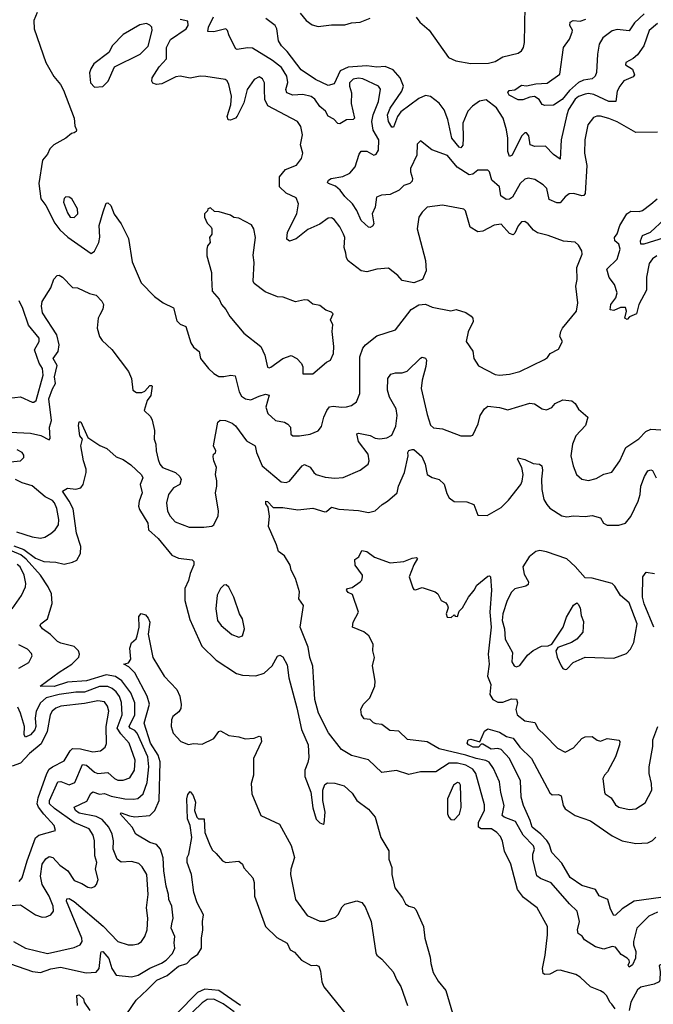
# Model space of a CAD drawing. Extents: x 1603745 to 1745082, y 385868 to 533966.
# Tile 503 of 646: x 1724600 to 1728370, y 464392 to 470250. Entities that reach past the tile are written whole.
import ezdxf

# ---------------------------------------------------------------- set-up
doc = ezdxf.new("R2010")
doc.units = 0

msp = doc.modelspace()

# ---------------------------------------------------------------- linework, layer by layer
at = {"layer": '0CON20XD'}
for points in [[(1726959.4, 470265), (1726980.6, 470235), (1727037.1, 470187.1), (1727151.5, 470025), (1727195, 470004.7), (1727285, 469989.2), (1727388.5, 469991.5), (1727428.3, 470001.7), (1727475, 470029.2), (1727565, 470051.1), (1727585.7, 470065), (1727597.3, 470085), (1727603.1, 470115), (1727608, 470328)], [(1724705, 470293.1), (1724683.9, 470245), (1724687.3, 470195), (1724755, 469995.7), (1724803, 469913), (1724843.1, 469865), (1724861.7, 469831.7), (1724924.4, 469665), (1724928.8, 469618.8), (1724938.8, 469595), (1724936.7, 469585), (1724925, 469576.7), (1724908, 469572), (1724875, 469545.7), (1724804.3, 469505.7), (1724779.2, 469480.8), (1724765, 469450), (1724735.8, 469415), (1724713.5, 469275), (1724725.7, 469185), (1724755.4, 469145), (1724808.9, 469038.9), (1724838.9, 468998.9), (1724885.9, 468955.9), (1725025, 468858.9), (1725045, 468872.9), (1725071.8, 468925), (1725076.4, 468956.4), (1725073.3, 469025), (1725096.2, 469106.2), (1725115, 469157.5), (1725125, 469160), (1725143.3, 469145), (1725163.2, 469093.2), (1725204.2, 469035), (1725248.2, 468948.2), (1725270.2, 468810.2), (1725323.9, 468683.9), (1725402.6, 468602.6), (1725454.5, 468564.5), (1725515, 468535.8), (1725535, 468459.2), (1725555, 468438.5), (1725588.6, 468425), (1725617.8, 468327.8), (1725635, 468302.5), (1725668.8, 468275), (1725676, 468235), (1725724.4, 468175), (1725755, 468144.4), (1725785, 468127.8), (1725815, 468126.5), (1725855.6, 468135.6), (1725881.7, 468131.7), (1725906, 468035), (1725920.6, 468010.6), (1725943.6, 467993.6), (1725975, 467988.1), (1726025, 468009.2), (1726061.9, 468021.9), (1726085, 468016.7), (1726065.6, 467945), (1726076.2, 467906.2), (1726122, 467865), (1726175, 467855.4), (1726195, 467844.4), (1726210.6, 467825), (1726214.2, 467785), (1726225, 467773.8)], [(1726225, 467773.8), (1726265, 467774.4), (1726327.5, 467785), (1726376.9, 467803.1), (1726395, 467830), (1726409.1, 467885), (1726427.3, 467925), (1726444.2, 467945.8), (1726465, 467951.1), (1726515, 467943.9), (1726545, 467946.2), (1726573.8, 467955), (1726604.4, 467975.6), (1726623.6, 468026.4), (1726624, 468245), (1726640.9, 468295), (1726656.9, 468315), (1726725, 468370), (1726835, 468405.8), (1726928.8, 468525), (1726975, 468554), (1727015, 468558), (1727055, 468540), (1727165, 468518.8), (1727195.9, 468525.9), (1727255, 468508), (1727285.9, 468485.9), (1727296.7, 468475), (1727298, 468455), (1727267.7, 468392.3), (1727256, 468335), (1727295, 468277.5), (1727301.4, 468235), (1727330.3, 468190.3), (1727428.3, 468138.3), (1727454.5, 468134.5), (1727515, 468140.5), (1727575, 468156.9), (1727722, 468228), (1727739.7, 468240.3), (1727755.6, 468264.4), (1727805, 468290), (1727828.8, 468335), (1727814, 468365), (1727818.8, 468395), (1727828.8, 468415), (1727912.9, 468515), (1727920, 468565), (1727909.6, 468665), (1727916.1, 468703.9), (1727914.6, 468775), (1727946.7, 468855), (1727944.2, 468875), (1727925, 468908.8), (1727905, 468926.2), (1727835, 468932.2), (1727745, 468965.5), (1727681.1, 468981.1), (1727657.8, 468997.8), (1727626, 469036), (1727605, 469048.5), (1727585, 469046.9), (1727565, 469024.3), (1727545, 468980), (1727535, 468970.6), (1727515, 468977.5), (1727463.6, 469033.6), (1727422.6, 469027.4), (1727355, 468992.1), (1727325, 468988.2), (1727280.5, 469015), (1727252.1, 469112.1), (1727242.6, 469122.6), (1727115, 469147.5), (1727025, 469134.3), (1726995, 469105.7), (1726975.4, 469075), (1726964.4, 469005), (1727015, 468817.5), (1727019.2, 468755), (1726995.7, 468704.3), (1726945, 468684.2), (1726875, 468698), (1726848.9, 468728.9), (1726795, 468772.5), (1726725, 468766.7), (1726665, 468750), (1726631.2, 468755), (1726554.5, 468814.5), (1726544.2, 468834.2), (1726540.9, 468860.9), (1726530.8, 468895), (1726533.9, 468955), (1726527.5, 468975), (1726505, 469018.1), (1726470.4, 469060.4), (1726455, 469070.6), (1726435, 469068.9), (1726386.8, 469033.2), (1726315, 469002.4), (1726245, 468946.4), (1726205, 468933.1), (1726188.6, 468945), (1726194.4, 468985), (1726248.2, 469095), (1726259.5, 469155), (1726245, 469189.4), (1726185, 469218.8), (1726145.8, 469255), (1726145.7, 469315), (1726182, 469358), (1726246.2, 469385), (1726276, 469425), (1726284.2, 469455), (1726271.1, 469505), (1726281.9, 469565), (1726273.3, 469615), (1726253.1, 469645), (1726077.1, 469737.1), (1726059.3, 469775), (1726056, 469834), (1726056.4, 469875), (1726045, 469898.6), (1726025, 469909.4), (1725994.4, 469895), (1725953.3, 469835), (1725934.7, 469755.3), (1725895, 469676.7), (1725885, 469663.3), (1725855, 469651.4), (1725841.2, 469655), (1725834.5, 469674.5), (1725855.7, 469744.3), (1725859.7, 469795), (1725844.7, 469864.7), (1725835, 469885.8), (1725823.3, 469895), (1725707.9, 469912.1), (1725674.2, 469914.2), (1725615, 469902.2), (1725555, 469914.6), (1725530.1, 469909.9), (1725445, 469867.9), (1725414.6, 469864.6), (1725393, 469873), (1725386.9, 469885), (1725388.6, 469905), (1725430.8, 469969.2), (1725473.7, 470016.3), (1725474.7, 470085), (1725497, 470133), (1725590.8, 470195), (1725603.1, 470215), (1725601.2, 470241.2), (1725555, 470250.8)], [(1726641.2, 469898.8), (1726615, 469901.6), (1726585, 469896.2), (1726563.2, 469875), (1726562.4, 469855), (1726573.3, 469815), (1726571.9, 469751.9), (1726591.2, 469665), (1726583.9, 469656.1), (1726545, 469654), (1726505, 469630.8), (1726493, 469633), (1726468.5, 469658.5), (1726435.4, 469675.4), (1726419.1, 469705), (1726385, 469734.6), (1726356.5, 469776.5), (1726335, 469793.2), (1726285, 469805.9), (1726225, 469801), (1726188.9, 469815), (1726183.4, 469835), (1726196.3, 469876.3), (1726189.3, 469915), (1726158.7, 469965), (1726105, 470007.2), (1725985, 470080.3), (1725956.4, 470083.6), (1725895, 470072.5), (1725886.8, 470076.8), (1725845.8, 470155), (1725836.8, 470186.8), (1725827.5, 470195), (1725755, 470177.2), (1725720, 470180), (1725723.4, 470205), (1725753.6, 470266.4)], [(1727146.8, 469656.8), (1727125, 469714.7), (1727095, 469753.8), (1727045, 469793.1), (1727015, 469798.6), (1726975, 469781.9), (1726868, 469702), (1726847.9, 469675), (1726825, 469610), (1726815, 469610), (1726795, 469643.8), (1726788.8, 469685), (1726805, 469724.4), (1726872.8, 469825), (1726882.8, 469855), (1726864.7, 469905), (1726821.1, 469951.1), (1726775, 469971.3), (1726725, 469967), (1726665, 469976.4), (1726555, 469966.9), (1726506.2, 469945), (1726470.9, 469869.1), (1726435, 469859.5), (1726360.6, 469895), (1726275, 469952.1), (1726190.9, 470060.9), (1726158.5, 470095), (1726140, 470125), (1726129.4, 470195), (1726119.2, 470215), (1726065, 470258)], [(1726269.8, 470289.8), (1726304.8, 470244.8), (1726339.7, 470219.7), (1726375, 470209.5), (1726455, 470220), (1726535, 470219.1), (1726575, 470231.1), (1726625, 470235.6), (1726685, 470260)], [(1728316, 470284), (1728257.9, 470232.1), (1728225, 470183.5), (1728155, 470192.1), (1728125, 470184.7), (1728068.5, 470141.5), (1728048.1, 470105), (1728037, 470045), (1728032.2, 469935), (1728024.4, 469915), (1728005, 469898.2), (1727955, 469890), (1727923.8, 469876.2), (1727871.4, 469828.6), (1727827.9, 469775), (1727775, 469742), (1727725, 469738.8), (1727707.5, 469745), (1727690, 469775), (1727662.5, 469792.5), (1727635, 469790), (1727592.9, 469772.9), (1727565, 469774), (1727511.5, 469801.5), (1727503.2, 469816.8), (1727511.2, 469828.8), (1727545, 469833.1), (1727585, 469860), (1727615, 469856), (1727670.9, 469869.1), (1727738.3, 469871.7), (1727813.9, 469926.1), (1727834.7, 470085), (1727871.2, 470135), (1727887.8, 470175), (1727888.2, 470188.2), (1727873.5, 470215), (1727874.4, 470235.6), (1727892.5, 470245), (1727935, 470242.3), (1727967.3, 470252.7)], [(1725045, 469848.9), (1725095, 469853.1), (1725127.1, 469885), (1725165, 469970), (1725317.8, 470045), (1725365, 470092.1), (1725387.9, 470185), (1725385.5, 470205), (1725375, 470217.8), (1725355, 470227.3), (1725315, 470220.4), (1725215, 470162.9), (1725152.7, 470097.3), (1725131.2, 470055), (1725042.1, 469987.9), (1725022.7, 469957.3), (1725016.4, 469933.6), (1725021.8, 469875), (1725045, 469848.9)], [(1728395, 470227.1), (1728344.3, 470185.7), (1728312.3, 470095), (1728275, 470041.4), (1728250.2, 470019.8), (1728206.2, 469995), (1728205, 469982), (1728246.5, 469956.5), (1728258.2, 469921.8), (1728249.6, 469910.4), (1728194.6, 469885.4), (1728171.1, 469855), (1728154.5, 469825), (1728145.9, 469764.1), (1728105, 469762.9), (1728015, 469806), (1727985, 469811.4), (1727965, 469807.9), (1727925, 469793.3), (1727905, 469776.9), (1727864.1, 469715), (1727855.8, 469684.2), (1727821.3, 469535), (1727815, 469420.8), (1727775, 469448.2), (1727727.7, 469497.7), (1727665, 469496.5), (1727636.2, 469505), (1727629.7, 469559.7), (1727615, 469577.5), (1727605, 469576.9), (1727585, 469556.7), (1727530.5, 469445), (1727515, 469437.1), (1727503.9, 469465), (1727503.4, 469545), (1727495.9, 469595), (1727475.7, 469665), (1727435.8, 469725), (1727375, 469774), (1727335, 469765.9), (1727293.1, 469735), (1727267.1, 469705), (1727236.1, 469635), (1727239.4, 469545), (1727235.7, 469504.3), (1727225, 469488.2), (1727215, 469490.8), (1727171.4, 469545), (1727146.8, 469656.8)], [(1728395, 469580), (1728265, 469578.5), (1728155, 469641.5), (1728105, 469663.1), (1728055, 469677.1), (1728033.2, 469676.8), (1728012.8, 469667.2), (1727980, 469625), (1727961.4, 469535), (1727960.6, 469455), (1727973.4, 469383.4), (1727965, 469216.7), (1727956.2, 469205), (1727945, 469202.5), (1727895.8, 469215.8), (1727870, 469215), (1727845, 469196.5), (1727815, 469161.1), (1727795, 469160), (1727750.9, 469180.9), (1727736.5, 469245), (1727715, 469266.9), (1727665, 469299.2), (1727625, 469307.1), (1727605, 469300.6), (1727577.5, 469275), (1727532.7, 469195), (1727515, 469181.5), (1727495, 469180), (1727461.9, 469201.9), (1727454.4, 469255), (1727408.8, 469295), (1727395.6, 469345), (1727385, 469354.2), (1727325, 469354.4), (1727295, 469330.6), (1727275, 469327.5), (1727202.1, 469372.1), (1727145, 469441.8), (1727051.2, 469475), (1726985, 469530), (1726965, 469510), (1726963.1, 469445), (1726925.5, 469365), (1726925.4, 469344.6), (1726937.3, 469305), (1726935, 469290), (1726921.2, 469275), (1726885, 469264.3), (1726857.1, 469235), (1726805, 469209.5), (1726753.6, 469206.4), (1726723.8, 469195), (1726715.8, 469135), (1726697.1, 469095), (1726706.7, 469035), (1726698.8, 469021.2), (1726684.5, 469014.5), (1726675, 469015.7), (1726632.2, 469055), (1726606.7, 469115), (1726579.6, 469155), (1726535, 469198), (1726506.8, 469236.8), (1726479.1, 469259.1), (1726438, 469275), (1726432.3, 469282.3), (1726436.5, 469295), (1726453.1, 469305), (1726523.2, 469316.8), (1726565, 469337.3), (1726596.5, 469375), (1726620.3, 469449.7), (1726632.5, 469467.5), (1726665, 469468), (1726706.7, 469443.3), (1726720.7, 469449.3), (1726735.3, 469474.7), (1726736.1, 469535), (1726703.6, 469593.6), (1726694.5, 469644.5), (1726702.2, 469685), (1726735, 469764), (1726747.6, 469837.6), (1726734, 469855), (1726641.2, 469898.8)], [(1724925, 469073.5), (1724946.4, 469095), (1724944.5, 469125), (1724911.4, 469185), (1724895, 469194.4), (1724875, 469195.8), (1724865, 469186.2), (1724861.5, 469165), (1724885, 469100), (1724900.8, 469075), (1724925, 469073.5)], [(1728391.4, 468845), (1728365, 468828.2), (1728345, 468799.2), (1728328.2, 468718.2), (1728329.4, 468640.6), (1728283.8, 468555), (1728269.6, 468500.4), (1728227.3, 468482.7), (1728213.6, 468466.4), (1728201.1, 468475), (1728210.9, 468515), (1728205, 468536.9), (1728175, 468537.1), (1728135, 468520.5), (1728113.5, 468523.5), (1728117.3, 468555), (1728146.2, 468595), (1728154.6, 468625), (1728138.5, 468675), (1728106, 468716), (1728093.1, 468765), (1728154.5, 468825), (1728171.8, 468885), (1728163.7, 468913.6), (1728140.8, 468935), (1728139.4, 468955), (1728153.6, 468976.4), (1728170, 469025), (1728211.1, 469095), (1728235, 469110.8), (1728285, 469108), (1728305, 469114.4), (1728355, 469152.3), (1728392.9, 469185)], [(1726345, 468144), (1726425, 468212), (1726450, 468225), (1726466.9, 468265), (1726468.9, 468305), (1726460, 468395), (1726463.8, 468435), (1726450, 468465), (1726465, 468500), (1726455, 468510), (1726421.7, 468521.7), (1726385, 468550), (1726345, 468557.5), (1726315, 468581.2), (1726295, 468583.3), (1726241.2, 468571.2), (1726168.3, 468598.3), (1726135, 468600.8), (1726060.7, 468630.7), (1725995, 468681.4), (1725988.9, 468695), (1725994.3, 468805), (1725988.5, 468848.5), (1726002.5, 468955), (1725994, 469005), (1725979.5, 469029.5), (1725905, 469070), (1725875, 469072.5), (1725855, 469086.7), (1725786.4, 469106.4), (1725758.3, 469108.3), (1725735, 469130), (1725720, 469125), (1725717, 469113), (1725700, 469095), (1725700, 469075), (1725715, 469040), (1725740, 469015), (1725742.5, 469005), (1725742.5, 468975), (1725730, 468955), (1725732.5, 468925), (1725717.5, 468905), (1725713.8, 468885), (1725714, 468845), (1725740.9, 468745), (1725740.6, 468715), (1725744.5, 468634.5), (1725786.8, 468586.8), (1725800, 468555), (1725826.3, 468526.3), (1725850.8, 468485), (1725934.5, 468384.5), (1726035.7, 468305), (1726059.5, 468255), (1726075, 468183.3), (1726085, 468178.8), (1726095, 468182.5), (1726166, 468235), (1726215, 468251.9), (1726249.2, 468235), (1726277.1, 468205), (1726285.7, 468185), (1726285, 468144), (1726345, 468144)], [(1728435, 468952.8), (1728313.6, 468913.6), (1728295, 468914.2), (1728293.8, 468935), (1728304.8, 468965.2), (1728353.3, 468986.7), (1728435, 469060.4)], [(1724544.4, 467795.6), (1724665, 467789.6), (1724725.4, 467775.4), (1724775, 467750), (1724782.5, 467757.5), (1724776.9, 467825), (1724790.4, 467865), (1724773, 467995), (1724795.5, 468054.5), (1724814.1, 468085), (1724808.3, 468125), (1724823.3, 468193.3), (1724800, 468235), (1724829.1, 468275), (1724835.3, 468314.7), (1724821.7, 468375), (1724735.5, 468505), (1724730, 468545), (1724735, 468573.3), (1724785.7, 468654.3), (1724804.2, 468705.8), (1724822.7, 468727.3), (1724835, 468730), (1724855, 468717.5), (1724915, 468656.2), (1724945, 468653.8), (1725015, 468621.2), (1725055, 468610.8), (1725089.5, 468575), (1725098.6, 468555), (1725095, 468528), (1725076.8, 468493.2), (1725068.1, 468475), (1725060.8, 468415), (1725074.5, 468365), (1725090.7, 468340.7), (1725148.8, 468288.8), (1725247.2, 468157.2), (1725264.7, 468115), (1725274.4, 468045), (1725295, 468031.8), (1725327.7, 468032.3), (1725345, 468039.5), (1725375, 468072.7), (1725385, 468074.2), (1725388.7, 468068.7), (1725380, 468015), (1725358.5, 467985), (1725341.2, 467925), (1725379.1, 467889.1), (1725387.9, 467867.9), (1725402.2, 467805), (1725401.1, 467755), (1725410.5, 467725), (1725411.8, 467685), (1725425, 467633.8), (1725434.7, 467604.7), (1725449.4, 467585), (1725526.6, 467556.6), (1725552.9, 467532.9), (1725561.2, 467515), (1725553.1, 467485), (1725515, 467464.5), (1725485.9, 467424.1), (1725473.3, 467375), (1725479.1, 467325), (1725495, 467295.6), (1725525, 467263.1), (1725608.7, 467231.3), (1725695, 467230), (1725743, 467237), (1725756, 467245), (1725781.3, 467298.7), (1725783.5, 467325), (1725764.3, 467435.7), (1725773.3, 467475), (1725773.6, 467506.4), (1725764.3, 467544.3), (1725771.4, 467585), (1725754.6, 467624.6), (1725751.7, 467648.3), (1725753.8, 467665), (1725765, 467672.5), (1725768, 467685), (1725752.9, 467715), (1725779.5, 467855), (1725792.5, 467867.5), (1725824.7, 467864.7), (1725865, 467849.6), (1725885, 467834.4), (1725950, 467745), (1726001.4, 467715), (1726008.8, 467675), (1726042.5, 467595), (1726155, 467500.5), (1726185, 467496.7), (1726205.8, 467505), (1726280, 467595), (1726295, 467604.5), (1726327.4, 467587.4), (1726350, 467555), (1726364.2, 467545), (1726418.2, 467528.2), (1726475, 467521.9), (1726525, 467525.5), (1726625, 467570), (1726674.3, 467605), (1726679.1, 467625), (1726673.8, 467665), (1726615, 467740.6), (1726605, 467786.7), (1726615, 467789.4), (1726685, 467775.4), (1726715, 467760), (1726742.9, 467757.1), (1726785, 467761.5), (1726815, 467777.5), (1726837.4, 467832.6), (1726846.5, 467895), (1726840.4, 467935), (1726799.6, 468005), (1726787.9, 468045), (1726790.5, 468115), (1726808, 468142), (1726835, 468148.9), (1726875, 468148.6), (1726905, 468158.9), (1726985, 468237.1), (1726995, 468242.5), (1727015, 468236.7), (1727020.8, 468225), (1727017.3, 468187.3), (1726994.7, 468105), (1726989.2, 468055), (1727025, 467901.2), (1727045, 467838), (1727061.8, 467821.8), (1727115.3, 467815.3), (1727225, 467774), (1727285, 467773.3), (1727295, 467777.5), (1727326.9, 467845), (1727339.2, 467895), (1727364.6, 467935.4), (1727385, 467950), (1727455, 467941.8), (1727505, 467928.5), (1727635, 467968.6), (1727662.5, 467965), (1727707.5, 467935), (1727735, 467929.2), (1727765, 467942.5), (1727785, 467966.7), (1727830.7, 467989.3), (1727885, 467981.4), (1727905, 467966.2), (1727925, 467932.5), (1727980, 467885), (1727965.6, 467835), (1727909.1, 467775), (1727889.7, 467725), (1727878.4, 467655), (1727892.7, 467595), (1727913.1, 467545), (1727945, 467515.6), (1727985, 467507.5), (1728029.2, 467520.8), (1728075.6, 467545.6), (1728122.9, 467557.1), (1728170, 467625), (1728205.7, 467704.3), (1728284, 467756), (1728325, 467800.6), (1728355, 467813.5), (1728415, 467810.6)], [(1724505, 467993.8), (1724605, 468006.9), (1724675, 467974.4), (1724685.4, 467974.6), (1724698.9, 467985), (1724740, 468135), (1724736.7, 468175), (1724715.7, 468205.7), (1724688.4, 468285), (1724715.4, 468335), (1724715.4, 468355), (1724652.4, 468432.4), (1724618.3, 468531.7), (1724597.6, 468577.6)], [(1724565, 467119.1), (1724625, 467098.5), (1724695, 467046.9), (1724745, 467026.6), (1724815, 467021.8), (1724865, 467011.1), (1724915, 467021.5), (1724940, 467035), (1724961.2, 467075), (1724964.7, 467115), (1724938.4, 467195), (1724919.3, 467339.3), (1724894.2, 467385.8), (1724856, 467445), (1724885, 467462.5), (1724935, 467456.9), (1724964.3, 467465.7), (1724978.8, 467485), (1724995.8, 467555), (1724995.9, 467575.9), (1724980, 467625), (1724964.3, 467714.3), (1724973.8, 467755), (1724958.8, 467775), (1724950, 467835), (1724955, 467857.5), (1724965, 467856.7), (1725006.7, 467765), (1725077.3, 467717.3), (1725119.1, 467699.1), (1725175, 467648.8), (1725215, 467634), (1725261.7, 467601.7), (1725325, 467542), (1725333.1, 467525), (1725317.5, 467485), (1725328.9, 467435), (1725310.5, 467385), (1725307.5, 467355), (1725313.3, 467335), (1725362.5, 467255), (1725366.2, 467215), (1725425, 467162.5), (1725505, 467064.4), (1725545.4, 467045.4), (1725627, 467037), (1725637.3, 467027.3), (1725636.1, 467006.1), (1725613.9, 466955), (1725605, 466913.8), (1725581.8, 466865), (1725582.5, 466795), (1725611.9, 466681.9), (1725683.3, 466523.3), (1725768.5, 466438.5), (1725890.7, 466360.7), (1725925, 466349.5), (1726005, 466346.2), (1726055, 466361.1), (1726102.2, 466405), (1726135, 466462.5), (1726148.3, 466468.3), (1726165, 466458.8), (1726192.4, 466412.4), (1726200.5, 466335), (1726250, 466155), (1726275.9, 466025.9), (1726315.7, 465935.7), (1726319.5, 465860.5), (1726315, 465830), (1726296.7, 465785), (1726296.4, 465746.4), (1726332, 465655), (1726345, 465560), (1726365, 465492.5), (1726385, 465472.5), (1726405, 465463.3), (1726411.7, 465468.3), (1726418, 465535), (1726404.1, 465604.1), (1726403.8, 465665), (1726415, 465700), (1726430.7, 465709.3), (1726475, 465706.7), (1726530.7, 465690.7), (1726577.3, 465647.3), (1726605, 465603.8), (1726675, 465553.8), (1726714.5, 465504.5), (1726749.2, 465385), (1726796.9, 465305), (1726796.9, 465255), (1726813.3, 465205), (1726813.5, 465165), (1726832.9, 465085), (1726878, 465025), (1726895, 464990), (1726915, 464976), (1726945, 464968), (1726956.2, 464955), (1727002.5, 464855), (1727010, 464785), (1727043, 464673), (1727045.7, 464635), (1727060.3, 464580.3), (1727090.2, 464530.2), (1727134.5, 464474.5), (1727185.7, 464305)], [(1724545, 467618.9), (1724605, 467625.7), (1724625.6, 467645), (1724625, 467660), (1724615, 467674.2), (1724585, 467690)], [(1728123.1, 464393.1), (1728110.9, 464405), (1728092.6, 464442.6), (1728075, 464459.2), (1728055, 464472.9), (1727995, 464495.8), (1727935, 464554.2), (1727909.1, 464569.1), (1727815, 464595.6), (1727795, 464592.9), (1727755, 464571.4), (1727725, 464570), (1727714.3, 464575), (1727710, 464605), (1727726.8, 464685), (1727740.5, 464805), (1727740, 464855), (1727679.4, 464965), (1727596.9, 465026.9), (1727560.9, 465075), (1727521.8, 465225), (1727483.6, 465303.6), (1727473.2, 465363.2), (1727460.4, 465390.4), (1727437.8, 465415), (1727406.1, 465436.1), (1727345, 465435.3), (1727329.1, 465445), (1727330.2, 465475), (1727365.4, 465545.4), (1727365, 465579.2), (1727313.8, 465765), (1727295, 465791.6), (1727255, 465815.2), (1727205, 465826.8), (1727155, 465825.7), (1727075, 465774.5), (1726985, 465774.6), (1726915, 465758.5), (1726842.7, 465782.7), (1726755, 465771.1), (1726675, 465846.4), (1726575, 465873.1), (1726515, 465907.5), (1726437.1, 466007.1), (1726378.2, 466125), (1726355.6, 466205), (1726344.5, 466404.5), (1726325.6, 466455), (1726316.2, 466516.2), (1726269.1, 466635), (1726288.6, 466765), (1726260, 466805), (1726264, 466845), (1726240.8, 466925), (1726215.8, 466975), (1726209.2, 467005), (1726175, 467060), (1726140, 467085), (1726128.6, 467125), (1726080, 467235), (1726085.9, 467295.9), (1726078.8, 467348.8), (1726065, 467370), (1726064.4, 467385.6), (1726075, 467383.8), (1726107.6, 467347.6), (1726165, 467347.3), (1726255, 467334.5), (1726345, 467342.9), (1726415, 467322.2), (1726425.8, 467324.2), (1726455, 467350.7), (1726498, 467338), (1726615, 467330), (1726675, 467318.1), (1726715, 467327.5), (1726756, 467365), (1726788, 467385), (1726845.6, 467435), (1726853.1, 467475), (1726888.9, 467555), (1726910.8, 467655), (1726908.8, 467675), (1726915, 467687.5), (1726935, 467693.8), (1726945, 467693.8), (1726991.9, 467651.9), (1727012.9, 467605), (1727025, 467544.3), (1727055, 467525.6), (1727095, 467514.5), (1727125, 467487.1), (1727141.5, 467431.5), (1727155.8, 467405), (1727185, 467384.4), (1727261.2, 467381.2), (1727302.5, 467365), (1727325, 467302.5), (1727380.5, 467299.5), (1727465, 467348), (1727508.8, 467391.2), (1727580.9, 467485), (1727590, 467505), (1727595.5, 467545), (1727587.5, 467585), (1727562, 467635), (1727565, 467642.5), (1727605, 467633.3), (1727655, 467610), (1727692.5, 467605), (1727706.2, 467595), (1727710.8, 467570.8), (1727703.7, 467516.3), (1727705.5, 467455), (1727718.9, 467395), (1727735.7, 467365), (1727755, 467342.9), (1727825, 467298.1), (1727855, 467292.2), (1727895, 467297.5), (1727965, 467294.4), (1728005, 467300.8), (1728056.1, 467286.1), (1728073.8, 467255), (1728095, 467242.9), (1728165, 467242), (1728203.8, 467255), (1728235.5, 467295), (1728278.7, 467385), (1728290.7, 467425), (1728295.5, 467475), (1728317.6, 467532.4), (1728336.7, 467565), (1728355, 467572), (1728365, 467568), (1728386, 467525)], [(1724582.2, 467202.2), (1724675, 467173.9), (1724725, 467166.2), (1724749.2, 467170.8), (1724785, 467192.9), (1724811.5, 467215), (1724830.9, 467245), (1724833.9, 467276.1), (1724821.7, 467341.7), (1724808.2, 467375), (1724795, 467389.7), (1724751.8, 467411.8), (1724675, 467476.6), (1724615, 467493.9), (1724575, 467513.9)], [(1724563.1, 464765), (1724635, 464725.5), (1724765, 464694.7), (1724925, 464729.1), (1724959.2, 464745), (1724972.5, 464765), (1724970.4, 464785), (1724878.9, 465005), (1724880.9, 465019.1), (1724895, 465020.7), (1724925, 465002.8), (1725097, 464857), (1725185, 464765.6), (1725245, 464745.8), (1725275, 464745.8), (1725305, 464752.5), (1725325, 464766), (1725345.7, 464795), (1725358.5, 464835), (1725362, 464905), (1725354.7, 464965.3), (1725364.6, 465045), (1725357.3, 465165), (1725328.9, 465208.9), (1725308.8, 465228.8), (1725265, 465242.2), (1725205, 465238.5), (1725179.6, 465255), (1725155.9, 465315), (1725157.9, 465365), (1725150.6, 465405), (1725130, 465445), (1725090.6, 465490.6), (1725055, 465508.7), (1724955, 465530), (1724932.8, 465545), (1724924.4, 465565), (1724999.7, 465600.3), (1725023.3, 465646.7), (1725035, 465656.1), (1725075, 465641.8), (1725105, 465645.3), (1725145, 465630.6), (1725225, 465614.7), (1725278.2, 465611.8), (1725303.6, 465616.4), (1725335.7, 465644.3), (1725357.9, 465712.1), (1725369.3, 465805), (1725362.1, 465865), (1725300.2, 466005), (1725285, 466020.6), (1725257.5, 466035), (1725252, 466045), (1725285.5, 466115), (1725285.6, 466185), (1725260.6, 466245), (1725207.4, 466317.4), (1725171.3, 466341.3), (1725115, 466353.1), (1724997, 466317), (1724885, 466309), (1724805, 466283.4), (1724722.5, 466285), (1724835, 466368.1), (1724910.6, 466415), (1724953.2, 466456.8), (1724957.1, 466475), (1724950.6, 466495), (1724925, 466521.1), (1724845, 466540), (1724825, 466550.7), (1724782.9, 466592.9), (1724735.7, 466625), (1724722, 466645), (1724726.7, 466655), (1724765.8, 466685), (1724793.8, 466776.2), (1724789.1, 466835), (1724770.3, 466875), (1724724.8, 466945), (1724639.5, 467039.5), (1724607.1, 467067.1), (1724555, 467088)], [(1728395, 464940.3), (1728343.8, 464916.2), (1728271.5, 464845), (1728251.6, 464765), (1728252, 464745), (1728265.9, 464705.9), (1728262.7, 464667.3), (1728245, 464626), (1728225, 464612), (1728220, 464625), (1728227.8, 464642.2), (1728225.4, 464655), (1728215, 464667.2), (1728178.2, 464688.2), (1728145, 464731.5), (1728125, 464735.5), (1728075, 464719.6), (1728025, 464734.1), (1727960.8, 464775), (1727946.3, 464796.3), (1727922.9, 464812.9), (1727918.8, 464835), (1727929.6, 464885), (1727916.5, 464946.5), (1727870.4, 464990.4), (1727762.5, 465115), (1727698.7, 465141.3), (1727677.1, 465157.1), (1727653.8, 465256.2), (1727652.3, 465285), (1727663.3, 465315), (1727657.8, 465335), (1727595, 465398.9), (1727549.1, 465479.1), (1727482.5, 465505), (1727471.2, 465515), (1727481.7, 465575), (1727462.1, 465652.1), (1727454.4, 465715.6), (1727419.6, 465795), (1727392.5, 465832.5), (1727372.8, 465842.8), (1727315, 465853.4), (1727255, 465874.9), (1727095, 465912.4), (1727025, 465954.1), (1726907.3, 465967.3), (1726855, 466016.9), (1726801.7, 466021.7), (1726755, 466056.9), (1726720.3, 466060.3), (1726705.8, 466065.8), (1726685, 466085.8), (1726649.5, 466089.5), (1726632.9, 466115), (1726630, 466145), (1726644, 466176), (1726683.8, 466215), (1726712.5, 466285), (1726714.3, 466315), (1726699.5, 466405), (1726711.1, 466455), (1726701.8, 466495), (1726702.2, 466535), (1726678.1, 466585), (1726647.2, 466607.2), (1726580.8, 466635), (1726584.4, 466665), (1726616, 466725), (1726580.7, 466830.7), (1726555, 466842), (1726544.4, 466855.6), (1726550, 466865), (1726578.8, 466871.2), (1726626.7, 466905), (1726636.2, 466915), (1726640, 466935), (1726640, 466945), (1726596, 467005), (1726595, 467037.5), (1726617.5, 467055), (1726635, 467092.5), (1726665, 467086.9), (1726712, 467052), (1726805, 467017.8), (1726885, 467025.8), (1726935, 467047.1), (1726960, 467050), (1726966.2, 467045), (1726944.1, 467005.9), (1726916.7, 466935), (1726939.3, 466869.3), (1726945, 466860), (1726955, 466857.5), (1726995, 466872.5), (1727072.5, 466845), (1727087.5, 466835), (1727107.5, 466795), (1727135, 466780), (1727146.2, 466765), (1727148.8, 466751.2), (1727136.7, 466715), (1727143.3, 466695), (1727167, 466693), (1727185, 466710), (1727191.7, 466701.7), (1727205, 466700), (1727215, 466730), (1727235, 466750), (1727270, 466815), (1727304.2, 466855), (1727320.6, 466885), (1727385, 466938.6), (1727395, 466942), (1727402, 466935), (1727407.1, 466855), (1727396.8, 466725), (1727404.4, 466635), (1727388, 466475), (1727393.3, 466415), (1727383.1, 466345), (1727404, 466295), (1727397.9, 466235), (1727415.5, 466205), (1727445, 466190), (1727475, 466190), (1727525, 466210), (1727556.5, 466206.5), (1727561.8, 466185), (1727550.8, 466145), (1727559.5, 466115), (1727605, 466077.5), (1727665, 466068.6), (1727685, 466030), (1727723.7, 465993.7), (1727798.8, 465915), (1727845, 465891.2), (1727895, 465917.5), (1727945, 465972.5), (1727965, 465982.5), (1728006.1, 465986.1), (1728035, 465962.5), (1728055, 465957.5), (1728095, 465972.5), (1728165, 465962.5), (1728170, 465955), (1728167.5, 465935), (1728144, 465865), (1728097.8, 465775), (1728078.6, 465755), (1728070, 465735), (1728078.8, 465655), (1728082.5, 465645), (1728119.7, 465619.7), (1728145, 465579.2), (1728164.6, 465564.6), (1728225, 465551.5), (1728265, 465554.5), (1728320.2, 465589.8), (1728360, 465665), (1728359.1, 465705), (1728344.4, 465765), (1728345.6, 465805.6), (1728366.7, 465925), (1728366.5, 465965), (1728395.5, 466044.5)], [(1727845, 466383.8), (1727855, 466386.7), (1727893.3, 466425), (1727965, 466456.7), (1728135, 466450.8), (1728210.9, 466479.1), (1728234.4, 466505.6), (1728254.2, 466545), (1728273.5, 466655), (1728225, 466780.6), (1728175, 466824.3), (1728140.6, 466880.6), (1728125.3, 466895.3), (1728005, 466927.5), (1727965, 466928.8), (1727905, 466996), (1727855, 467041.4), (1727734.6, 467084.6), (1727695, 467091.8), (1727671.4, 467085), (1727631.8, 467055), (1727594.1, 466995), (1727600.5, 466950.5), (1727628.1, 466905), (1727625, 466888.8), (1727610.4, 466879.6), (1727545, 466863.9), (1727525, 466844.5), (1727499.8, 466795), (1727474.8, 466715), (1727471.1, 466675), (1727485.3, 466625), (1727487.7, 466565), (1727531.2, 466485), (1727528.7, 466428.7), (1727541.2, 466405), (1727555, 466400), (1727575, 466407.5), (1727620.5, 466469.5), (1727655, 466496.9), (1727705, 466522), (1727745, 466524), (1727765.8, 466534.2), (1727833.3, 466635), (1727853.8, 466695), (1727893.9, 466766.1), (1727915, 466780), (1727923, 466773), (1727935, 466750), (1727941.2, 466705), (1727955, 466670), (1727950.8, 466605), (1727915, 466564), (1727882.5, 466545), (1727802.5, 466515), (1727790, 466495), (1727797.7, 466457.7), (1727821.2, 466405), (1727830.5, 466390.5), (1727845, 466383.8)], [(1724555, 466745.4), (1724611.9, 466825), (1724634.4, 466875), (1724636.5, 466895), (1724626.7, 466945), (1724602.3, 466995), (1724585, 467008.8)], [(1728371.9, 466635), (1728315, 466774.4), (1728305.3, 466815), (1728306.7, 466935), (1728327, 466963), (1728376.2, 466955)], [(1725905, 466576), (1725925, 466583.3), (1725937.5, 466625), (1725925.6, 466685), (1725907.1, 466715), (1725875, 466813.3), (1725845, 466873.3), (1725827.7, 466887.7), (1725815, 466886.2), (1725794.5, 466865.5), (1725774.5, 466825.5), (1725766.7, 466745), (1725778.1, 466675), (1725799.2, 466645), (1725861.4, 466591.4), (1725905, 466576)], [(1724545, 464633.3), (1724677.4, 464587.4), (1724725, 464581.2), (1724785, 464603.1), (1724843, 464613), (1724995, 464580), (1725055, 464583.9), (1725073.2, 464605), (1725083.4, 464696.6), (1725085.8, 464704.2), (1725094.5, 464705.5), (1725131.1, 464665), (1725149, 464605), (1725174.4, 464565), (1725265, 464555.8), (1725305.2, 464564.8), (1725375, 464606.4), (1725443.9, 464636.1), (1725471.5, 464655), (1725510.4, 464695), (1725523.2, 464725), (1725518.5, 464758.5), (1725523.9, 464795), (1725500.9, 464845), (1725505, 464870.8), (1725513.1, 464905), (1725506.2, 464975), (1725487.1, 465015), (1725486.5, 465045), (1725472, 465095), (1725457.8, 465185), (1725453.8, 465263.8), (1725439, 465315), (1725415, 465343.6), (1725375, 465355.3), (1725292.2, 465405), (1725270, 465445), (1725198, 465525), (1725205, 465530.8), (1725252.7, 465512.7), (1725285, 465508), (1725375, 465515.8), (1725404.2, 465545), (1725429.5, 465605), (1725435.8, 465835), (1725423.6, 465875), (1725378.5, 465945), (1725340, 466065), (1725372.7, 466177.3), (1725358.5, 466225), (1725284.6, 466365), (1725250.3, 466400.3), (1725220, 466415), (1725247.3, 466422.7), (1725262, 466445), (1725255, 466510), (1725265, 466542.5), (1725293.8, 466566.2), (1725300, 466585), (1725311.2, 466635), (1725310, 466700), (1725323.3, 466716.7), (1725348.3, 466708.3), (1725365, 466690), (1725374, 466665), (1725365.4, 466595), (1725393.1, 466455), (1725459.5, 466345), (1725535, 466265.7), (1725553.6, 466225), (1725561.1, 466175), (1725558.3, 466151.7), (1725547.2, 466132.8), (1725510.6, 466105), (1725503.6, 466085), (1725502.1, 466045), (1725513.8, 466005), (1725558.9, 465955), (1725605, 465936.7), (1725635, 465944.3), (1725685, 465940), (1725755, 465974.2), (1725784.3, 466015.7), (1725795, 466018.8), (1725845, 465991.2), (1725905, 465984), (1725942.3, 465972.3), (1725995, 465975.8), (1726025, 465988), (1726035, 465983.8), (1726038.5, 465955), (1725992.2, 465855), (1725990.6, 465755), (1725978.1, 465705), (1725980.8, 465645), (1726034.5, 465514.5), (1726145, 465462.9), (1726216.3, 465336.3), (1726234.6, 465265), (1726213.6, 465195), (1726211.5, 465165), (1726241.9, 465015), (1726309.8, 464919.8), (1726385.5, 464885.5), (1726415, 464886.7), (1726479.8, 464910.2), (1726495, 464926.2), (1726518.3, 464971.7), (1726535, 464988), (1726605, 465008), (1726635, 464998), (1726655, 464971.2), (1726690.6, 464885), (1726718.3, 464698.3), (1726725, 464683.8), (1726755, 464659.4), (1726822, 464585), (1726843.5, 464535), (1726868.5, 464498.5), (1726906.5, 464385)], [(1724595, 466391.8), (1724655.4, 466424.6), (1724674.2, 466465), (1724669.7, 466479.7), (1724647.5, 466505), (1724595, 466531.6)], [(1725201.3, 466001.3), (1725179.5, 466035), (1725210.6, 466115), (1725207, 466187), (1725193.7, 466223.7), (1725175, 466251.2), (1725151.4, 466271.4), (1725125, 466282.1), (1725075, 466281.8), (1724985, 466249.4), (1724935, 466249.4), (1724835, 466235.8), (1724758.7, 466215), (1724723.3, 466185), (1724698, 466135), (1724691.7, 466095), (1724697.4, 466045), (1724690, 466025), (1724665, 465995.4), (1724635, 465980.6), (1724627.9, 465995), (1724628.9, 466045), (1724604.8, 466125), (1724589, 466159)], [(1724597, 465123), (1724615.5, 465145), (1724644.2, 465245), (1724695, 465382.9), (1724715, 465397.8), (1724813.6, 465426.4), (1724805.6, 465455), (1724743.5, 465523.5), (1724712.1, 465565), (1724704.5, 465585), (1724709.5, 465620.5), (1724761.4, 465765), (1724775, 465790.7), (1724795.5, 465804.5), (1724865, 465840), (1724899.9, 465900.1), (1724915, 465914.8), (1724962.7, 465912.7), (1725036.3, 465893.6), (1725080.6, 465899.4), (1725109.2, 465920.8), (1725117.4, 465942.6), (1725114, 466045), (1725129.8, 466135), (1725123.6, 466165), (1725105, 466191.5), (1725065, 466198.1), (1724985, 466181.9), (1724845, 466166.4), (1724815, 466154.7), (1724793.9, 466136.1), (1724781.7, 466115), (1724764.8, 466015), (1724727.7, 465942.3), (1724658.7, 465885), (1724605, 465825.9), (1724555, 465807.9)], [(1728415, 465026.3), (1728255, 465004.6), (1728185, 464960), (1728145, 464921.4), (1728135, 464920), (1728115, 464957.5), (1728099.2, 465015), (1728047.2, 465037.2), (1728025.4, 465075.4), (1727945, 465098.5), (1727875, 465145.4), (1727825, 465231.4), (1727765, 465295.6), (1727749.8, 465345), (1727736.7, 465366.7), (1727701.4, 465405), (1727648, 465445), (1727637.9, 465485), (1727597.5, 465575), (1727583.3, 465625), (1727579.5, 465720.5), (1727514.8, 465854.8), (1727465, 465906.9), (1727445, 465914.1), (1727405, 465909.6), (1727355, 465940), (1727345, 465940), (1727328.7, 465921.3), (1727298.3, 465921.7), (1727270, 465935), (1727262, 465945), (1727267.5, 465965), (1727285, 465970), (1727337.5, 465952.5), (1727365, 466016.7), (1727385, 466030.8), (1727455, 466011.1), (1727495.3, 465985.3), (1727535.3, 465975.3), (1727575, 465921.8), (1727645, 465853.6), (1727755, 465650), (1727768.8, 465638.8), (1727805, 465640), (1727821.5, 465631.5), (1727834.1, 465574.1), (1727845, 465555.6), (1727904.7, 465514.7), (1727995, 465482.7), (1728125.7, 465395), (1728185, 465364.6), (1728265, 465348.7), (1728337.3, 465352.7), (1728364.1, 465365.9), (1728385, 465385.6)], [(1724515, 464977.4), (1724605, 464983.2), (1724694.7, 464924.7), (1724735, 464910), (1724758, 464912), (1724785, 464924.4), (1724801.2, 464945), (1724799.3, 464975), (1724775.8, 465035), (1724734.5, 465104.5), (1724723.3, 465155), (1724734.2, 465225), (1724755, 465257.5), (1724775, 465271.8), (1724797.8, 465265), (1724839.9, 465219.9), (1724886.7, 465185), (1724925, 465128.2), (1724970.9, 465110.9), (1725005, 465088.1), (1725025, 465085.6), (1725046.7, 465093.3), (1725058, 465105), (1725068, 465135), (1725051.4, 465195), (1725058.9, 465235), (1725047.4, 465275), (1725045.8, 465365), (1725038.3, 465398.3), (1725013.5, 465435), (1724925, 465473.6), (1724807.2, 465557.2), (1724778.6, 465585), (1724777.3, 465605), (1724828.2, 465715), (1724845, 465718.4), (1724895, 465697.7), (1724928.8, 465711.2), (1724975, 465819.1), (1724998.5, 465815), (1725045, 465773.4), (1725064.3, 465764.3), (1725125, 465770.3), (1725165, 465734.6), (1725185, 465725.4), (1725215.3, 465724.7), (1725255, 465739.5), (1725283.1, 465785), (1725287.4, 465845), (1725250.7, 465945), (1725201.3, 466001.3)], [(1727185, 465490), (1727216.4, 465523.6), (1727226.3, 465563.7), (1727222.2, 465695), (1727217.3, 465707.3), (1727205, 465711.9), (1727181.9, 465695), (1727145.9, 465614.1), (1727145.8, 465525), (1727152.5, 465505), (1727165, 465491.2), (1727185, 465490)], [(1725237.5, 464335), (1725292.7, 464417.3), (1725360.7, 464479.3), (1725415.9, 464535), (1725476.8, 464563.2), (1725545, 464619.2), (1725595.4, 464635), (1725622.2, 464665), (1725659.8, 464690.2), (1725681.9, 464725), (1725681.5, 464785), (1725690, 464835), (1725686.9, 464885), (1725693.8, 464925), (1725655.6, 464995), (1725637.3, 465057.3), (1725622, 465165), (1725596.7, 465235), (1725596.7, 465265), (1725605.8, 465284.2), (1725624, 465385), (1725614.3, 465455.7), (1725598.8, 465495), (1725594.6, 465615), (1725600.4, 465639.6), (1725615, 465658.8), (1725633.3, 465635), (1725645.9, 465595), (1725639.6, 465545), (1725655, 465504.3), (1725665, 465494.5), (1725697.5, 465495), (1725702.4, 465415), (1725728.9, 465345), (1725745, 465310), (1725770, 465290), (1725807.5, 465245), (1725826.4, 465236.4), (1725905, 465242.5), (1725926.1, 465226.1), (1725933.9, 465203.9), (1725986.7, 465145), (1725995.8, 465115.8), (1725997.8, 465035), (1726062, 464855), (1726130.2, 464790.2), (1726192, 464755), (1726210, 464715), (1726235, 464701.2), (1726276, 464655), (1726335, 464622.5), (1726365, 464624.5), (1726379.1, 464619.1), (1726389.5, 464589.5), (1726397.1, 464525), (1726410, 464495), (1726559.7, 464309.7)], [(1728600.8, 464365), (1728642.1, 464415), (1728658.6, 464465), (1728652.9, 464482.9), (1728583.1, 464503.1), (1728558.5, 464518.5), (1728498.7, 464578.7), (1728473.3, 464625), (1728455, 464640), (1728445, 464640), (1728405, 464622.5), (1728410, 464585), (1728409.2, 464535), (1728403.8, 464525), (1728375, 464511.1), (1728295, 464493.6), (1728275, 464477.8), (1728235.3, 464405), (1728225.4, 464354.6)], [(1725914.3, 464384.3), (1725785, 464473.9), (1725701.3, 464481.3), (1725658.7, 464461.3), (1725535, 464337.1)], [(1724944.5, 464385), (1724940, 464445), (1724955, 464447.5), (1724980, 464425), (1724984.3, 464405), (1725017.3, 464355)], [(1725876.4, 464346.4), (1725810, 464395), (1725755, 464422.6), (1725715, 464420.7), (1725685, 464401.4), (1725575, 464294.2)], [(1728142.9, 464365), (1728123.1, 464393.1)]]:
    msp.add_lwpolyline(points, dxfattribs=at)

doc.saveas('drawing.dxf')
